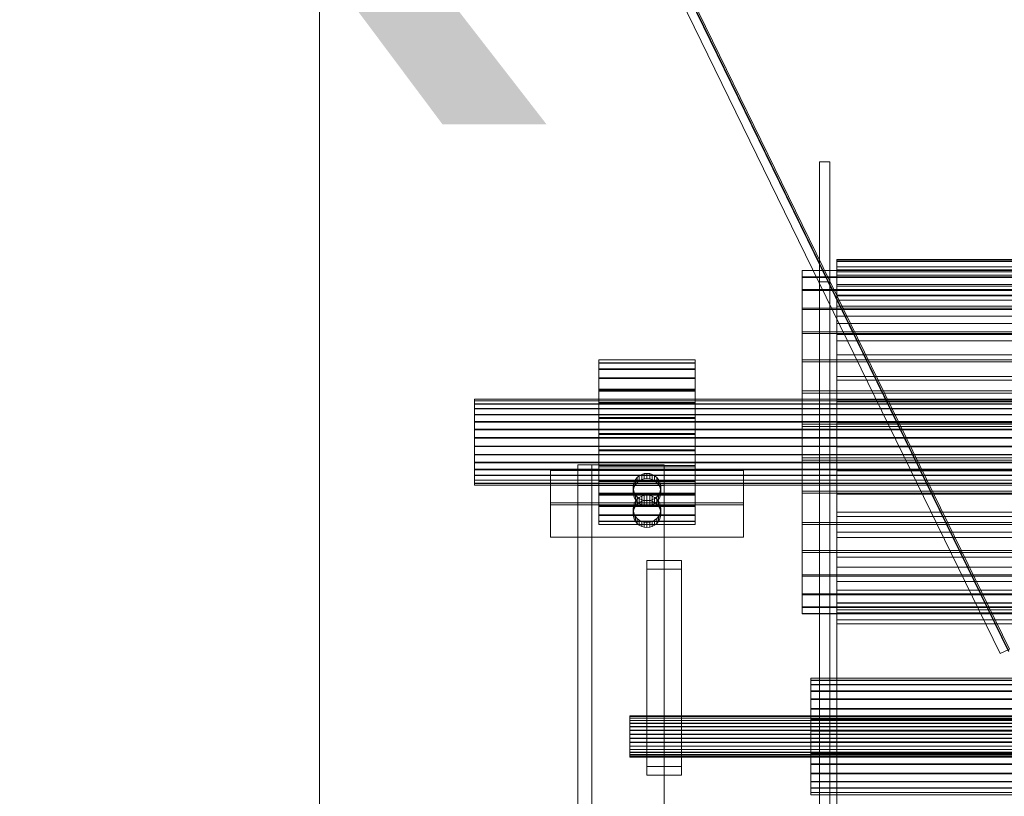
# Model space of a CAD drawing. Header units: millimetres. Extents: x -2233 to 61924, y -68080 to 6847.
# Tile 799 of 1022: x 27063 to 27349, y 497 to 722. Entities that reach past the tile are written whole.
import ezdxf

# ---------------------------------------------------------------- set-up
doc = ezdxf.new("R2010")
doc.units = ezdxf.units.MM
for name, color, linetype, lineweight in [('COTAS_P', 1, 'Continuous', 0), ('lateral_bajante_movil', 7, 'Continuous', 0), ('lateral_C09', 7, 'Continuous', 0)]:
    doc.layers.add(name, color=color, linetype=linetype, lineweight=lineweight)
doc.dimstyles.new('R19_100', dxfattribs={"dimtxt": 250, "dimasz": 150, "dimexe": 150, "dimexo": 80, "dimgap": 100, "dimtad": 1, "dimtih": 1, "dimtoh": 1, "dimdsep": 46, "dimcen": 0.09, "dimadec": 0, "dimazin": 0, "dimtfac": 1, "dimtdec": 4, "dimtofl": 0, "dimtmove": 0, "dimatfit": 3, "dimfxl": 1, "dimtolj": 1, "dimtzin": 0, "dimarcsym": 0})

# ---------------------------------------------------------------- blocks, each defined once
blk = doc.blocks.new('DIM_R27_9')
at = {"layer": 'COTAS_P'}
for p, q in [((26750.07, 1241), (27150.07, 1241)), ((27150.07, 1241), (27105.07, 1091)), ((27150.07, 0), (27150.07, 1241)), ((27150.07, 1241), (27195.07, 1091)), ((27150.07, 0), (27105.07, 150)), ((27150.07, 0), (27195.07, 150)), ((26750.07, 0), (27150.07, 0))]:
    blk.add_line(p, q, dxfattribs=at)
blk.add_text('1241 P', height=250, rotation=90, dxfattribs=at).set_placement((27050.07, 620.5))
blk = doc.blocks.new('DIM_R27_32')
at = {"layer": 'COTAS_P'}
for p, q in [((26795.07, 1320), (27495.07, 1320)), ((27495.07, 1320), (27450.07, 1170)), ((27495.07, 0), (27495.07, 1320)), ((27495.07, 1320), (27540.07, 1170)), ((27495.07, 0), (27450.07, 150)), ((27495.07, 0), (27540.07, 150)), ((26795.07, 0), (27495.07, 0))]:
    blk.add_line(p, q, dxfattribs=at)
blk.add_text('1320 P', height=250, rotation=90, dxfattribs=at).set_placement((27395.07, 660))

msp = doc.modelspace()

# ---------------------------------------------------------------- linework, layer by layer
at = {"layer": 'lateral_bajante_movil'}
for p, q in [((27349.862, 539.435), (27078.287, 1096.076)), ((27078.492, 1096.641), (27350.067, 540)), ((27347.371, 538.685), (27075.796, 1095.325)), ((27078.226, 1095.909), (27349.801, 539.269)), ((27347.371, 538.685), (27350.067, 540))]:
    msp.add_line(p, q, dxfattribs=at)
at = {"layer": 'lateral_C09'}
for p, q in [((27298, 681.235), (27295, 681.235)), ((27295, 681.235), (27295, 493.798)), ((27295, 646.428), (27295, 681.235)), ((27298, 493.798), (27298, 681.235)), ((27298, 646.428), (27298, 681.235)), ((27300, 652.349), (27300, 652.982)), ((27300, 652.982), (27300, 649.983)), ((27700, 652.982), (27300, 652.982)), ((27300, 652.982), (27300, 652.709)), ((27700, 652.709), (27300, 652.709)), ((27300, 652.709), (27300, 452.709)), ((27300, 649.725), (27300, 652.709)), ((27300, 650.82), (27300, 652.349)), ((27300, 652.349), (27300, 649.386)), ((27700, 652.349), (27300, 652.349)), ((27300, 648.421), (27300, 650.82)), ((27300, 650.82), (27300, 647.943)), ((27700, 650.82), (27300, 650.82)), ((27290, 647.943), (27290, 649.791)), ((27290, 649.791), (27290, 649.725)), ((27710, 649.791), (27290, 649.791)), ((27290, 649.725), (27290, 647.749)), ((27710, 649.725), (27290, 649.725)), ((27290, 644.253), (27290, 647.943)), ((27710, 647.943), (27290, 647.943)), ((27300, 649.983), (27300, 649.386)), ((27300, 649.983), (27700, 649.983)), ((27300, 649.725), (27300, 649.983)), ((27300, 449.725), (27300, 649.725)), ((27300, 649.725), (27700, 649.725)), ((27300, 649.386), (27300, 647.943)), ((27300, 649.386), (27700, 649.386)), ((27300, 645.194), (27300, 648.421)), ((27300, 648.421), (27300, 645.68)), ((27700, 648.421), (27300, 648.421)), ((27300, 647.943), (27300, 645.68)), ((27300, 647.943), (27700, 647.943)), ((27290, 647.749), (27290, 643.937)), ((27710, 647.749), (27290, 647.749)), ((27295, 458.99), (27295, 646.428)), ((27295, 646.428), (27298, 646.428)), ((27298, 646.428), (27298, 458.99)), ((27300, 645.68), (27300, 642.636)), ((27300, 645.68), (27700, 645.68)), ((27300, 641.194), (27300, 645.194)), ((27300, 645.194), (27300, 642.636)), ((27700, 645.194), (27300, 645.194)), ((27290, 638.862), (27290, 644.253)), ((27710, 644.253), (27290, 644.253)), ((27290, 643.937), (27290, 638.437)), ((27710, 643.937), (27290, 643.937)), ((27300, 642.636), (27300, 638.862)), ((27300, 642.636), (27700, 642.636)), ((27700, 642.397), (27300, 642.397)), ((27300, 642.397), (27300, 457.053)), ((27300, 639.414), (27300, 642.397)), ((27300, 636.489), (27300, 641.194)), ((27300, 641.194), (27300, 638.862)), ((27700, 641.194), (27300, 641.194)), ((27300, 454.07), (27300, 639.414)), ((27300, 639.414), (27700, 639.414)), ((27290, 631.978), (27290, 638.862)), ((27710, 638.862), (27290, 638.862)), ((27290, 638.437), (27290, 631.46)), ((27710, 638.437), (27290, 638.437)), ((27300, 638.862), (27300, 634.423)), ((27300, 638.862), (27700, 638.862)), ((27300, 631.159), (27300, 636.489)), ((27300, 636.489), (27300, 634.423)), ((27700, 636.489), (27300, 636.489)), ((27300, 634.423), (27300, 629.396)), ((27300, 634.423), (27700, 634.423)), ((27290, 623.865), (27290, 631.978)), ((27710, 631.978), (27290, 631.978)), ((27290, 631.46), (27290, 623.274)), ((27710, 631.46), (27290, 631.46)), ((27300, 625.297), (27300, 631.159)), ((27300, 631.159), (27300, 629.396)), ((27700, 631.159), (27300, 631.159)), ((27300, 629.396), (27300, 623.865)), ((27300, 629.396), (27700, 629.396)), ((27300, 619.001), (27300, 625.297)), ((27300, 625.297), (27300, 623.865)), ((27700, 625.297), (27300, 625.297)), ((27231, 623.013), (27231, 623.9)), ((27231, 623.9), (27231, 623.868)), ((27259, 623.9), (27231, 623.9)), ((27231, 623.868), (27231, 622.919)), ((27259, 623.868), (27231, 623.868)), ((27231, 621.241), (27231, 623.013)), ((27259, 623.013), (27231, 623.013)), ((27231, 622.919), (27231, 621.09)), ((27259, 622.919), (27231, 622.919)), ((27259, 623.868), (27259, 623.9)), ((27259, 623.9), (27259, 623.013)), ((27259, 622.919), (27259, 623.868)), ((27259, 623.013), (27259, 621.241)), ((27259, 621.09), (27259, 622.919)), ((27290, 614.835), (27290, 623.865)), ((27710, 623.865), (27290, 623.865)), ((27290, 623.274), (27290, 614.193)), ((27710, 623.274), (27290, 623.274)), ((27300, 623.865), (27300, 617.926)), ((27300, 623.865), (27700, 623.865)), ((27231, 618.654), (27231, 621.241)), ((27259, 621.241), (27231, 621.241)), ((27231, 621.09), (27231, 618.45)), ((27259, 621.09), (27231, 621.09)), ((27259, 621.241), (27259, 618.654)), ((27259, 618.45), (27259, 621.09)), ((27231, 615.349), (27231, 618.654)), ((27259, 618.654), (27231, 618.654)), ((27231, 618.45), (27231, 615.101)), ((27259, 618.45), (27231, 618.45)), ((27259, 618.654), (27259, 615.349)), ((27259, 615.101), (27259, 618.45)), ((27300, 612.381), (27300, 619.001)), ((27300, 619.001), (27300, 617.926)), ((27700, 619.001), (27300, 619.001)), ((27300, 617.926), (27300, 611.68)), ((27300, 617.926), (27700, 617.926)), ((27231, 611.455), (27231, 615.349)), ((27259, 615.349), (27231, 615.349)), ((27231, 615.101), (27231, 611.171)), ((27259, 615.101), (27231, 615.101)), ((27259, 614.813), (27231, 614.813)), ((27231, 614.813), (27231, 611.044)), ((27231, 588.956), (27231, 614.813)), ((27259, 615.349), (27259, 611.455)), ((27259, 611.171), (27259, 615.101)), ((27259, 611.044), (27259, 614.813)), ((27259, 588.956), (27259, 614.813)), ((27290, 605.234), (27290, 614.835)), ((27710, 614.835), (27290, 614.835)), ((27290, 614.193), (27290, 604.567)), ((27710, 614.193), (27290, 614.193)), ((27195, 611.986), (27195, 612.448)), ((27195, 612.448), (27195, 612.431)), ((27805, 612.448), (27195, 612.448)), ((27195, 612.431), (27195, 611.937)), ((27805, 612.431), (27195, 612.431)), ((27195, 611.063), (27195, 611.986)), ((27805, 611.986), (27195, 611.986)), ((27195, 611.937), (27195, 610.984)), ((27805, 611.937), (27195, 611.937)), ((27195, 609.716), (27195, 611.063)), ((27805, 611.063), (27195, 611.063)), ((27195, 610.984), (27195, 609.609)), ((27805, 610.984), (27195, 610.984)), ((27231, 607.121), (27231, 611.455)), ((27259, 611.455), (27231, 611.455)), ((27231, 611.171), (27231, 606.813)), ((27259, 611.171), (27231, 611.171)), ((27231, 611.044), (27259, 611.044)), ((27231, 585.187), (27231, 611.044)), ((27259, 611.455), (27259, 607.121)), ((27259, 606.813), (27259, 611.171)), ((27259, 611.044), (27259, 585.187)), ((27300, 605.548), (27300, 612.381)), ((27300, 612.381), (27300, 611.68)), ((27700, 612.381), (27300, 612.381)), ((27300, 611.68), (27300, 605.234)), ((27300, 611.68), (27700, 611.68)), ((27195, 607.994), (27195, 609.716)), ((27805, 609.716), (27195, 609.716)), ((27195, 609.609), (27195, 607.865)), ((27805, 609.609), (27195, 609.609)), ((27195, 605.966), (27195, 607.994)), ((27805, 607.994), (27195, 607.994)), ((27195, 607.865), (27195, 605.818)), ((27805, 607.865), (27195, 607.865)), ((27195, 603.709), (27195, 605.966)), ((27805, 605.966), (27195, 605.966)), ((27195, 605.818), (27195, 603.548)), ((27805, 605.818), (27195, 605.818)), ((27231, 602.512), (27231, 607.121)), ((27259, 607.121), (27231, 607.121)), ((27231, 606.813), (27231, 602.192)), ((27259, 606.813), (27231, 606.813)), ((27259, 607.121), (27259, 602.512)), ((27259, 602.192), (27259, 606.813)), ((27290, 595.433), (27290, 605.234)), ((27290, 605.234), (27710, 605.234)), ((27300, 598.621), (27300, 605.548)), ((27300, 605.548), (27300, 605.234)), ((27700, 605.548), (27300, 605.548)), ((27300, 605.234), (27300, 598.699)), ((27300, 605.234), (27700, 605.234)), ((27195, 601.309), (27195, 603.709)), ((27805, 603.709), (27195, 603.709)), ((27195, 603.548), (27195, 601.142)), ((27805, 603.548), (27195, 603.548)), ((27231, 597.808), (27231, 602.512)), ((27231, 602.512), (27259, 602.512)), ((27259, 602.512), (27259, 597.808)), ((27290, 604.567), (27290, 594.766)), ((27710, 604.567), (27290, 604.567)), ((27195, 598.858), (27195, 601.309)), ((27195, 601.309), (27805, 601.309)), ((27195, 601.142), (27195, 598.691)), ((27805, 601.142), (27195, 601.142)), ((27231, 602.192), (27231, 597.488)), ((27259, 602.192), (27231, 602.192)), ((27259, 597.488), (27259, 602.192)), ((27195, 596.452), (27195, 598.858)), ((27805, 598.858), (27195, 598.858)), ((27195, 598.691), (27195, 596.291)), ((27805, 598.691), (27195, 598.691)), ((27231, 593.187), (27231, 597.808)), ((27259, 597.808), (27231, 597.808)), ((27231, 597.488), (27231, 592.879)), ((27259, 597.488), (27231, 597.488)), ((27259, 597.808), (27259, 593.187)), ((27259, 592.879), (27259, 597.488)), ((27300, 598.621), (27300, 598.699)), ((27300, 598.699), (27300, 592.186)), ((27300, 598.699), (27700, 598.699)), ((27300, 591.717), (27300, 598.621)), ((27700, 598.621), (27300, 598.621)), ((27195, 594.182), (27195, 596.452)), ((27805, 596.452), (27195, 596.452)), ((27195, 596.291), (27195, 594.034)), ((27805, 596.291), (27195, 596.291)), ((27195, 592.135), (27195, 594.182)), ((27805, 594.182), (27195, 594.182)), ((27195, 594.034), (27195, 592.006)), ((27805, 594.034), (27195, 594.034)), ((27290, 585.807), (27290, 595.433)), ((27710, 595.433), (27290, 595.433)), ((27290, 594.766), (27290, 585.165)), ((27710, 594.766), (27290, 594.766)), ((27195, 590.391), (27195, 592.135)), ((27805, 592.135), (27195, 592.135)), ((27195, 592.006), (27195, 590.284)), ((27805, 592.006), (27195, 592.006)), ((27273, 591.782), (27217, 591.782)), ((27217, 591.782), (27217, 582.361)), ((27217, 581.837), (27217, 591.782)), ((27229, 593.405), (27225, 593.405)), ((27225, 593.405), (27225, 378.749)), ((27225, 487.987), (27225, 593.405)), ((27250, 593.405), (27225, 593.405)), ((27225, 587.438), (27225, 593.405)), ((27229, 378.749), (27229, 593.405)), ((27229, 487.987), (27229, 593.405)), ((27231, 588.829), (27231, 593.187)), ((27259, 593.187), (27231, 593.187)), ((27231, 592.879), (27231, 588.545)), ((27259, 592.879), (27231, 592.879)), ((27243.469, 590.642), (27244.22, 590.868)), ((27244.22, 590.868), (27245, 590.945)), ((27244.22, 589.403), (27244.22, 590.868)), ((27245, 590.945), (27245.78, 590.868)), ((27245, 589.479), (27245, 590.945)), ((27245.78, 590.868), (27246.531, 590.642)), ((27245.78, 589.403), (27245.78, 590.868)), ((27250, 378.749), (27250, 593.405)), ((27250, 587.438), (27250, 593.405)), ((27259, 593.187), (27259, 588.829)), ((27259, 588.545), (27259, 592.879)), ((27273, 582.361), (27273, 591.782)), ((27273, 581.837), (27273, 591.782)), ((27300, 591.717), (27300, 592.186)), ((27300, 592.186), (27300, 585.807)), ((27300, 592.186), (27700, 592.186)), ((27300, 584.955), (27300, 591.717)), ((27700, 591.717), (27300, 591.717)), ((27195, 589.016), (27195, 590.391)), ((27805, 590.391), (27195, 590.391)), ((27195, 590.284), (27195, 588.937)), ((27805, 590.284), (27195, 590.284)), ((27195, 588.063), (27195, 589.016)), ((27805, 589.016), (27195, 589.016)), ((27195, 588.937), (27195, 588.014)), ((27805, 588.937), (27195, 588.937)), ((27195, 587.569), (27195, 588.063)), ((27805, 588.063), (27195, 588.063)), ((27195, 588.014), (27195, 587.552)), ((27805, 588.014), (27195, 588.014)), ((27231, 585.187), (27231, 588.956)), ((27231, 588.956), (27259, 588.956)), ((27231, 584.899), (27231, 588.829)), ((27259, 588.829), (27231, 588.829)), ((27231, 588.545), (27231, 584.651)), ((27259, 588.545), (27231, 588.545)), ((27241.077, 587.743), (27241.304, 588.489)), ((27241.304, 588.489), (27241.674, 589.177)), ((27241.304, 587.023), (27241.304, 588.489)), ((27241.674, 589.177), (27242.172, 589.78)), ((27241.674, 587.711), (27241.674, 589.177)), ((27242.172, 588.314), (27241.674, 587.711)), ((27242.172, 589.78), (27242.778, 590.274)), ((27242.172, 588.314), (27242.172, 589.78)), ((27242.778, 588.809), (27242.172, 588.314)), ((27242.778, 590.274), (27243.469, 590.642)), ((27242.778, 588.809), (27242.778, 590.274)), ((27243.469, 589.176), (27242.778, 588.809)), ((27243.469, 589.176), (27243.469, 590.642)), ((27244.22, 589.403), (27243.469, 589.176)), ((27245, 589.479), (27244.22, 589.403)), ((27245.78, 589.403), (27245, 589.479)), ((27246.531, 589.176), (27245.78, 589.403)), ((27246.531, 590.642), (27247.222, 590.274)), ((27246.531, 589.176), (27246.531, 590.642)), ((27247.222, 588.809), (27246.531, 589.176)), ((27247.222, 590.274), (27247.828, 589.78)), ((27247.222, 588.809), (27247.222, 590.274)), ((27247.828, 588.314), (27247.222, 588.809)), ((27247.828, 589.78), (27248.326, 589.177)), ((27247.828, 588.314), (27247.828, 589.78)), ((27248.326, 587.711), (27247.828, 588.314)), ((27248.326, 589.177), (27248.696, 588.489)), ((27248.326, 587.711), (27248.326, 589.177)), ((27248.696, 588.489), (27248.923, 587.743)), ((27248.696, 587.023), (27248.696, 588.489)), ((27259, 588.956), (27259, 585.187)), ((27259, 588.829), (27259, 584.899)), ((27259, 584.651), (27259, 588.545)), ((27195, 587.552), (27195, 587.569)), ((27805, 587.569), (27195, 587.569)), ((27805, 587.552), (27195, 587.552)), ((27225, 372.782), (27225, 587.438)), ((27225, 587.438), (27250, 587.438)), ((27259, 585.187), (27231, 585.187)), ((27241, 586.967), (27241.077, 587.743)), ((27241.077, 586.191), (27241, 586.967)), ((27241, 586.967), (27241, 585.501)), ((27241.077, 586.277), (27241, 585.501)), ((27241, 585.501), (27241.077, 584.725)), ((27241.077, 586.277), (27241.077, 587.743)), ((27241.304, 587.023), (27241.077, 586.277)), ((27241.304, 585.444), (27241.077, 586.191)), ((27241.077, 584.725), (27241.077, 586.191)), ((27241.674, 587.711), (27241.304, 587.023)), ((27241.674, 584.757), (27241.304, 585.444)), ((27241.304, 583.979), (27241.304, 585.444)), ((27248.696, 587.023), (27248.326, 587.711)), ((27248.696, 585.444), (27248.326, 584.757)), ((27248.923, 586.277), (27248.696, 587.023)), ((27248.923, 586.191), (27248.696, 585.444)), ((27248.696, 583.979), (27248.696, 585.444)), ((27248.923, 587.743), (27249, 586.967)), ((27248.923, 586.277), (27248.923, 587.743)), ((27249, 586.967), (27248.923, 586.191)), ((27249, 585.501), (27248.923, 586.277)), ((27248.923, 584.725), (27248.923, 586.191)), ((27248.923, 584.725), (27249, 585.501)), ((27249, 585.501), (27249, 586.967)), ((27250, 587.438), (27250, 372.782)), ((27290, 576.726), (27290, 585.807)), ((27710, 585.807), (27290, 585.807)), ((27290, 585.165), (27290, 576.135)), ((27710, 585.165), (27290, 585.165)), ((27300, 584.955), (27300, 585.807)), ((27300, 585.807), (27300, 579.67)), ((27300, 585.807), (27700, 585.807)), ((27217, 582.361), (27273, 582.361)), ((27217, 572.416), (27217, 582.361)), ((27231, 581.55), (27231, 584.899)), ((27259, 584.899), (27231, 584.899)), ((27231, 584.651), (27231, 581.346)), ((27259, 584.651), (27231, 584.651)), ((27241.077, 584.725), (27241.304, 583.979)), ((27241.304, 583.979), (27241.674, 583.291)), ((27241.304, 582.208), (27241.674, 582.896)), ((27242.172, 584.154), (27241.674, 584.757)), ((27241.674, 583.291), (27241.674, 584.757)), ((27241.674, 582.896), (27242.172, 583.499)), ((27241.674, 583.291), (27242.172, 582.688)), ((27241.674, 581.43), (27241.674, 582.896)), ((27242.778, 583.659), (27242.172, 584.154)), ((27242.172, 582.688), (27242.172, 584.154)), ((27242.172, 583.499), (27242.778, 583.993)), ((27242.172, 582.033), (27242.172, 583.499)), ((27242.172, 582.688), (27242.778, 582.194)), ((27242.778, 582.528), (27242.172, 582.033)), ((27242.778, 583.993), (27243.469, 584.361)), ((27242.778, 582.528), (27242.778, 583.993)), ((27243.469, 583.292), (27242.778, 583.659)), ((27242.778, 582.194), (27242.778, 583.659)), ((27243.469, 582.895), (27242.778, 582.528)), ((27243.469, 584.361), (27244.22, 584.587)), ((27243.469, 582.895), (27243.469, 584.361)), ((27244.22, 583.065), (27243.469, 583.292)), ((27243.469, 581.826), (27243.469, 583.292)), ((27244.22, 583.122), (27243.469, 582.895)), ((27244.22, 584.587), (27245, 584.664)), ((27244.22, 583.122), (27244.22, 584.587)), ((27245, 583.198), (27244.22, 583.122)), ((27245, 582.989), (27244.22, 583.065)), ((27244.22, 581.6), (27244.22, 583.065)), ((27245, 584.664), (27245.78, 584.587)), ((27245, 583.198), (27245, 584.664)), ((27245.78, 583.122), (27245, 583.198)), ((27245.78, 583.065), (27245, 582.989)), ((27245, 581.523), (27245, 582.989)), ((27245.78, 584.587), (27246.531, 584.361)), ((27245.78, 583.122), (27245.78, 584.587)), ((27246.531, 583.292), (27245.78, 583.065)), ((27246.531, 582.895), (27245.78, 583.122)), ((27245.78, 581.6), (27245.78, 583.065)), ((27246.531, 584.361), (27247.222, 583.993)), ((27246.531, 582.895), (27246.531, 584.361)), ((27247.222, 583.659), (27246.531, 583.292)), ((27246.531, 581.826), (27246.531, 583.292)), ((27247.222, 582.528), (27246.531, 582.895)), ((27247.828, 584.154), (27247.222, 583.659)), ((27247.222, 583.993), (27247.828, 583.499)), ((27247.222, 582.528), (27247.222, 583.993)), ((27247.222, 582.194), (27247.222, 583.659)), ((27247.222, 582.194), (27247.828, 582.688)), ((27247.828, 582.033), (27247.222, 582.528)), ((27248.326, 584.757), (27247.828, 584.154)), ((27247.828, 582.688), (27247.828, 584.154)), ((27247.828, 583.499), (27248.326, 582.896)), ((27247.828, 582.033), (27247.828, 583.499)), ((27247.828, 582.688), (27248.326, 583.291)), ((27248.326, 583.291), (27248.326, 584.757)), ((27248.326, 583.291), (27248.696, 583.979)), ((27248.326, 582.896), (27248.696, 582.208)), ((27248.326, 581.43), (27248.326, 582.896)), ((27248.696, 583.979), (27248.923, 584.725)), ((27259, 584.899), (27259, 581.55)), ((27259, 581.346), (27259, 584.651)), ((27273, 582.361), (27273, 572.416)), ((27300, 578.451), (27300, 584.955)), ((27700, 584.955), (27300, 584.955)), ((27217, 572.416), (27217, 581.837)), ((27217, 581.837), (27273, 581.837)), ((27231, 578.91), (27231, 581.55)), ((27259, 581.55), (27231, 581.55)), ((27231, 581.346), (27231, 578.759)), ((27259, 581.346), (27231, 581.346)), ((27241, 580.686), (27241.077, 581.462)), ((27241.077, 579.91), (27241, 580.686)), ((27241, 580.686), (27241, 579.22)), ((27241.077, 579.996), (27241, 579.22)), ((27241.077, 581.462), (27241.304, 582.208)), ((27241.077, 579.996), (27241.077, 581.462)), ((27241.304, 580.742), (27241.077, 579.996)), ((27241.304, 579.163), (27241.077, 579.91)), ((27241.077, 578.444), (27241.077, 579.91)), ((27241.304, 580.742), (27241.304, 582.208)), ((27241.674, 581.43), (27241.304, 580.742)), ((27242.172, 582.033), (27241.674, 581.43)), ((27242.778, 582.194), (27243.469, 581.826)), ((27243.469, 581.826), (27244.22, 581.6)), ((27244.22, 581.6), (27245, 581.523)), ((27245, 581.523), (27245.78, 581.6)), ((27245.78, 581.6), (27246.531, 581.826)), ((27246.531, 581.826), (27247.222, 582.194)), ((27248.326, 581.43), (27247.828, 582.033)), ((27248.696, 580.742), (27248.326, 581.43)), ((27248.696, 582.208), (27248.923, 581.462)), ((27248.696, 580.742), (27248.696, 582.208)), ((27248.923, 579.996), (27248.696, 580.742)), ((27248.923, 579.91), (27248.696, 579.163)), ((27248.923, 581.462), (27249, 580.686)), ((27248.923, 579.996), (27248.923, 581.462)), ((27249, 580.686), (27248.923, 579.91)), ((27249, 579.22), (27248.923, 579.996)), ((27248.923, 578.444), (27248.923, 579.91)), ((27249, 579.22), (27249, 580.686)), ((27259, 581.55), (27259, 578.91)), ((27259, 578.759), (27259, 581.346)), ((27273, 581.837), (27273, 572.416)), ((27300, 578.451), (27300, 579.67)), ((27300, 579.67), (27300, 573.882)), ((27300, 579.67), (27700, 579.67)), ((27231, 577.081), (27231, 578.91)), ((27259, 578.91), (27231, 578.91)), ((27231, 578.759), (27231, 576.987)), ((27259, 578.759), (27231, 578.759)), ((27231, 576.132), (27231, 577.081)), ((27259, 577.081), (27231, 577.081)), ((27231, 576.987), (27231, 576.1)), ((27259, 576.987), (27231, 576.987)), ((27241, 579.22), (27241.077, 578.444)), ((27241.077, 578.444), (27241.304, 577.698)), ((27241.674, 578.476), (27241.304, 579.163)), ((27241.304, 577.698), (27241.304, 579.163)), ((27241.304, 577.698), (27241.674, 577.01)), ((27242.172, 577.873), (27241.674, 578.476)), ((27241.674, 577.01), (27241.674, 578.476)), ((27241.674, 577.01), (27242.172, 576.407)), ((27242.778, 577.378), (27242.172, 577.873)), ((27242.172, 576.407), (27242.172, 577.873)), ((27243.469, 577.01), (27242.778, 577.378)), ((27242.778, 575.912), (27242.778, 577.378)), ((27244.22, 576.784), (27243.469, 577.01)), ((27243.469, 575.545), (27243.469, 577.01)), ((27245, 576.708), (27244.22, 576.784)), ((27244.22, 575.318), (27244.22, 576.784)), ((27245.78, 576.784), (27245, 576.708)), ((27245, 575.242), (27245, 576.708)), ((27246.531, 577.01), (27245.78, 576.784)), ((27245.78, 575.318), (27245.78, 576.784)), ((27247.222, 577.378), (27246.531, 577.01)), ((27246.531, 575.545), (27246.531, 577.01)), ((27247.828, 577.873), (27247.222, 577.378)), ((27247.222, 575.912), (27247.222, 577.378)), ((27248.326, 578.476), (27247.828, 577.873)), ((27247.828, 576.407), (27247.828, 577.873)), ((27247.828, 576.407), (27248.326, 577.01)), ((27248.696, 579.163), (27248.326, 578.476)), ((27248.326, 577.01), (27248.326, 578.476)), ((27248.326, 577.01), (27248.696, 577.698)), ((27248.696, 577.698), (27248.696, 579.163)), ((27248.696, 577.698), (27248.923, 578.444)), ((27248.923, 578.444), (27249, 579.22)), ((27259, 578.91), (27259, 577.081)), ((27259, 576.987), (27259, 578.759)), ((27259, 577.081), (27259, 576.132)), ((27259, 576.1), (27259, 576.987)), ((27290, 568.54), (27290, 576.726)), ((27710, 576.726), (27290, 576.726)), ((27300, 572.315), (27300, 578.451)), ((27700, 578.451), (27300, 578.451)), ((27231, 576.1), (27231, 576.132)), ((27259, 576.132), (27231, 576.132)), ((27259, 576.1), (27231, 576.1)), ((27242.172, 576.407), (27242.778, 575.912)), ((27242.778, 575.912), (27243.469, 575.545)), ((27243.469, 575.545), (27244.22, 575.318)), ((27244.22, 575.318), (27245, 575.242)), ((27245, 575.242), (27245.78, 575.318)), ((27245.78, 575.318), (27246.531, 575.545)), ((27246.531, 575.545), (27247.222, 575.912)), ((27247.222, 575.912), (27247.828, 576.407)), ((27259, 576.132), (27259, 576.1)), ((27290, 576.135), (27290, 568.022)), ((27710, 576.135), (27290, 576.135)), ((27300, 572.315), (27300, 573.882)), ((27300, 573.882), (27300, 568.54)), ((27300, 573.882), (27700, 573.882)), ((27273, 572.416), (27217, 572.416)), ((27300, 566.652), (27300, 572.315)), ((27700, 572.315), (27300, 572.315)), ((27290, 561.563), (27290, 568.54)), ((27710, 568.54), (27290, 568.54)), ((27290, 568.022), (27290, 561.138)), ((27710, 568.022), (27290, 568.022)), ((27300, 566.652), (27300, 568.54)), ((27300, 568.54), (27300, 563.737)), ((27300, 568.54), (27700, 568.54)), ((27255, 565.663), (27245, 565.663)), ((27245, 565.663), (27245, 563.151)), ((27245, 505.993), (27245, 565.663)), ((27255, 563.151), (27255, 565.663)), ((27255, 505.993), (27255, 565.663)), ((27300, 561.561), (27300, 566.652)), ((27700, 566.652), (27300, 566.652)), ((27245, 563.151), (27255, 563.151)), ((27245, 503.481), (27245, 563.151)), ((27255, 563.151), (27255, 503.481)), ((27300, 561.561), (27300, 563.737)), ((27300, 563.737), (27300, 559.554)), ((27300, 563.737), (27700, 563.737)), ((27290, 556.063), (27290, 561.563)), ((27710, 561.563), (27290, 561.563)), ((27290, 561.138), (27290, 555.747)), ((27710, 561.138), (27290, 561.138)), ((27300, 557.127), (27300, 561.561)), ((27700, 561.561), (27300, 561.561)), ((27300, 557.127), (27300, 559.554)), ((27300, 559.554), (27300, 556.063)), ((27300, 559.554), (27700, 559.554)), ((27300, 553.427), (27300, 557.127)), ((27700, 557.127), (27300, 557.127)), ((27290, 552.251), (27290, 556.063)), ((27710, 556.063), (27290, 556.063)), ((27290, 555.747), (27290, 552.057)), ((27710, 555.747), (27290, 555.747)), ((27300, 553.427), (27300, 556.063)), ((27300, 556.063), (27300, 553.324)), ((27300, 556.063), (27700, 556.063)), ((27290, 550.275), (27290, 552.251)), ((27710, 552.251), (27290, 552.251)), ((27290, 552.057), (27290, 550.209)), ((27710, 552.057), (27290, 552.057)), ((27300, 550.523), (27300, 553.427)), ((27700, 553.427), (27300, 553.427)), ((27300, 550.523), (27300, 553.324)), ((27300, 553.324), (27300, 551.383)), ((27300, 553.324), (27700, 553.324)), ((27300, 548.466), (27300, 551.383)), ((27300, 551.383), (27300, 550.275)), ((27300, 551.383), (27700, 551.383)), ((27290, 550.209), (27290, 550.275)), ((27710, 550.275), (27290, 550.275)), ((27710, 550.209), (27290, 550.209)), ((27300, 548.466), (27300, 550.523)), ((27700, 550.523), (27300, 550.523)), ((27700, 550.275), (27300, 550.275)), ((27300, 550.275), (27300, 350.275)), ((27300, 547.291), (27300, 550.275)), ((27300, 547.291), (27300, 548.466)), ((27700, 548.466), (27300, 548.466)), ((27300, 347.291), (27300, 547.291)), ((27300, 547.291), (27700, 547.291)), ((27292.5, 530.983), (27292.5, 531.611)), ((27292.5, 531.611), (27292.5, 531.588)), ((27707.5, 531.611), (27292.5, 531.611)), ((27292.5, 531.588), (27292.5, 530.916)), ((27707.5, 531.588), (27292.5, 531.588)), ((27292.5, 529.728), (27292.5, 530.983)), ((27707.5, 530.983), (27292.5, 530.983)), ((27292.5, 530.916), (27292.5, 529.621)), ((27707.5, 530.916), (27292.5, 530.916)), ((27292.5, 527.895), (27292.5, 529.728)), ((27707.5, 529.728), (27292.5, 529.728)), ((27292.5, 529.621), (27292.5, 527.751)), ((27707.5, 529.621), (27292.5, 529.621)), ((27292.5, 525.554), (27292.5, 527.895)), ((27707.5, 527.895), (27292.5, 527.895)), ((27292.5, 527.751), (27292.5, 525.378)), ((27707.5, 527.751), (27292.5, 527.751)), ((27292.5, 522.796), (27292.5, 525.554)), ((27707.5, 525.554), (27292.5, 525.554)), ((27292.5, 525.378), (27292.5, 522.595)), ((27707.5, 525.378), (27292.5, 525.378)), ((27292.5, 519.726), (27292.5, 522.796)), ((27707.5, 522.796), (27292.5, 522.796)), ((27292.5, 522.595), (27292.5, 519.508)), ((27707.5, 522.595), (27292.5, 522.595)), ((27240, 520.435), (27240, 520.657)), ((27760, 520.657), (27240, 520.657)), ((27240, 520.649), (27240, 520.412)), ((27760, 520.649), (27240, 520.649)), ((27240, 519.992), (27240, 520.435)), ((27760, 520.435), (27240, 520.435)), ((27240, 520.412), (27240, 519.954)), ((27760, 520.412), (27240, 520.412)), ((27240, 519.345), (27240, 519.992)), ((27760, 519.992), (27240, 519.992)), ((27240, 519.954), (27240, 519.294)), ((27760, 519.954), (27240, 519.954)), ((27292.5, 516.462), (27292.5, 519.726)), ((27707.5, 519.726), (27292.5, 519.726)), ((27292.5, 519.508), (27292.5, 516.235)), ((27707.5, 519.508), (27292.5, 519.508)), ((27240, 518.519), (27240, 519.345)), ((27760, 519.345), (27240, 519.345)), ((27240, 519.294), (27240, 518.457)), ((27760, 519.294), (27240, 519.294)), ((27240, 517.546), (27240, 518.519)), ((27760, 518.519), (27240, 518.519)), ((27240, 518.457), (27240, 517.475)), ((27760, 518.457), (27240, 518.457)), ((27240, 516.462), (27240, 517.546)), ((27760, 517.546), (27240, 517.546)), ((27240, 517.475), (27240, 516.385)), ((27760, 517.475), (27240, 517.475)), ((27240, 515.31), (27240, 516.462)), ((27760, 516.462), (27240, 516.462)), ((27240, 516.385), (27240, 515.23)), ((27760, 516.385), (27240, 516.385)), ((27240, 514.134), (27240, 515.31)), ((27240, 515.31), (27760, 515.31)), ((27240, 515.23), (27240, 514.054)), ((27760, 515.23), (27240, 515.23)), ((27240, 512.979), (27240, 514.134)), ((27760, 514.134), (27240, 514.134)), ((27240, 514.054), (27240, 512.902)), ((27760, 514.054), (27240, 514.054)), ((27292.5, 513.129), (27292.5, 516.462)), ((27292.5, 516.462), (27707.5, 516.462)), ((27292.5, 516.235), (27292.5, 512.902)), ((27707.5, 516.235), (27292.5, 516.235)), ((27240, 511.889), (27240, 512.979)), ((27760, 512.979), (27240, 512.979)), ((27240, 512.902), (27240, 511.818)), ((27760, 512.902), (27240, 512.902)), ((27240, 510.907), (27240, 511.889)), ((27760, 511.889), (27240, 511.889)), ((27240, 511.818), (27240, 510.845)), ((27760, 511.818), (27240, 511.818)), ((27292.5, 509.856), (27292.5, 513.129)), ((27707.5, 513.129), (27292.5, 513.129)), ((27292.5, 512.902), (27292.5, 509.638)), ((27707.5, 512.902), (27292.5, 512.902)), ((27240, 510.069), (27240, 510.907)), ((27760, 510.907), (27240, 510.907)), ((27240, 510.845), (27240, 510.018)), ((27760, 510.845), (27240, 510.845)), ((27240, 509.409), (27240, 510.069)), ((27760, 510.069), (27240, 510.069)), ((27240, 510.018), (27240, 509.372)), ((27760, 510.018), (27240, 510.018)), ((27240, 508.952), (27240, 509.409)), ((27760, 509.409), (27240, 509.409)), ((27240, 509.372), (27240, 508.929)), ((27760, 509.372), (27240, 509.372)), ((27240, 508.715), (27240, 508.952)), ((27760, 508.952), (27240, 508.952)), ((27240, 508.929), (27240, 508.707)), ((27760, 508.929), (27240, 508.929)), ((27760, 508.707), (27240, 508.707)), ((27292.5, 506.769), (27292.5, 509.856)), ((27707.5, 509.856), (27292.5, 509.856)), ((27292.5, 509.638), (27292.5, 506.568)), ((27707.5, 509.638), (27292.5, 509.638)), ((27245, 503.481), (27245, 505.993)), ((27245, 505.993), (27255, 505.993)), ((27255, 505.993), (27255, 503.481)), ((27292.5, 503.986), (27292.5, 506.769)), ((27707.5, 506.769), (27292.5, 506.769)), ((27292.5, 506.568), (27292.5, 503.809)), ((27707.5, 506.568), (27292.5, 506.568)), ((27255, 503.481), (27245, 503.481)), ((27292.5, 501.613), (27292.5, 503.986)), ((27707.5, 503.986), (27292.5, 503.986)), ((27292.5, 503.809), (27292.5, 501.469)), ((27707.5, 503.809), (27292.5, 503.809)), ((27292.5, 499.743), (27292.5, 501.613)), ((27707.5, 501.613), (27292.5, 501.613)), ((27292.5, 501.469), (27292.5, 499.636)), ((27707.5, 501.469), (27292.5, 501.469)), ((27292.5, 498.447), (27292.5, 499.743)), ((27707.5, 499.743), (27292.5, 499.743)), ((27292.5, 499.636), (27292.5, 498.381)), ((27707.5, 499.636), (27292.5, 499.636)), ((27292.5, 497.775), (27292.5, 498.447)), ((27707.5, 498.447), (27292.5, 498.447)), ((27292.5, 498.381), (27292.5, 497.753)), ((27707.5, 498.381), (27292.5, 498.381)), ((27292.5, 497.753), (27292.5, 497.775)), ((27707.5, 497.775), (27292.5, 497.775)), ((27707.5, 497.753), (27292.5, 497.753))]:
    msp.add_line(p, q, dxfattribs=at)

# ---------------------------------------------------------------- dimensions: what is measured, and where the dimension line sits
at = {"layer": 'COTAS_P'}
for p1, p2, distance, picture, middle in [((26795.067, 0), (26795.067, 1320), -700, 'DIM_R27_32', (27495.067, 660)), ((26750.067, 0), (26750.067, 1241), -400, 'DIM_R27_9', (27150.067, 620.5))]:
    dim = msp.add_aligned_dim(p1=p1, p2=p2, distance=distance, text='<> P', dimstyle='R19_100', dxfattribs=at)
    dim.commit()
    dim.dimension.update_dxf_attribs({"geometry": picture, "text_midpoint": middle})

doc.saveas('drawing.dxf')
